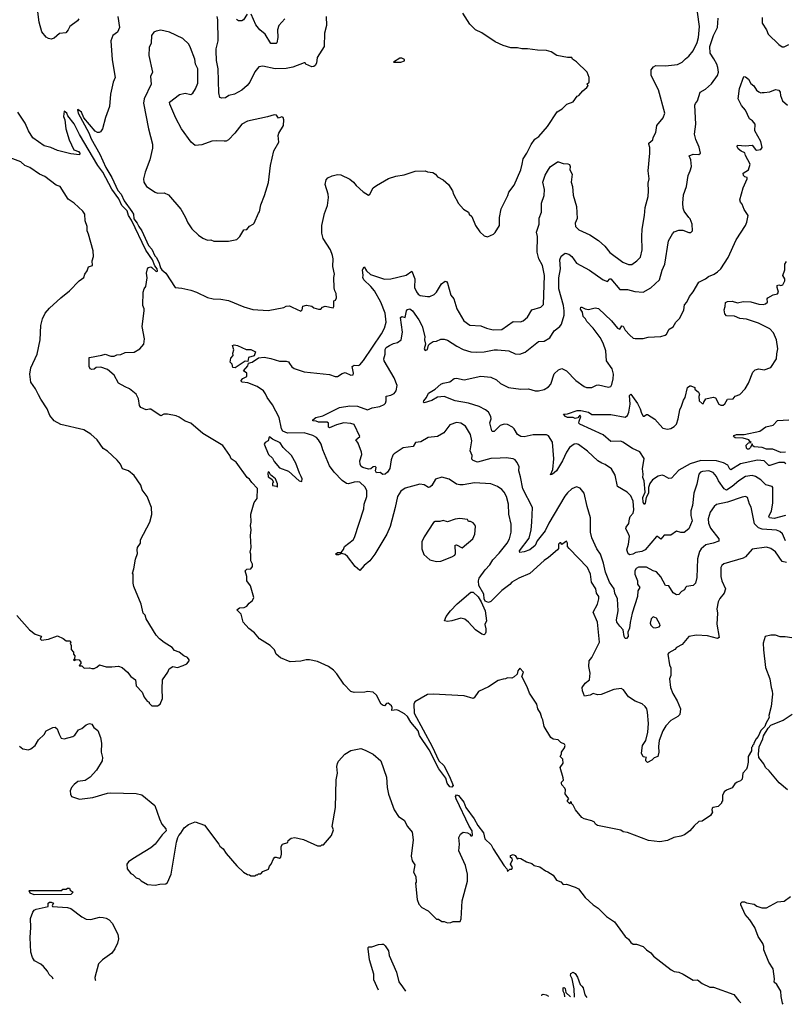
# Model space of a CAD drawing. Extents: x 1603745 to 1745082, y 385868 to 533966.
# Tile 277 of 646: x 1703496 to 1710384, y 386255 to 395116. Entities that reach past the tile are written whole.
import ezdxf

# ---------------------------------------------------------------- set-up
doc = ezdxf.new("R2010")
doc.units = 0

msp = doc.modelspace()

# ---------------------------------------------------------------- linework, layer by layer
at = {"layer": '0CON20XD'}
for points in [[(1704028.8, 395125), (1704016.7, 395105), (1703947.5, 395055), (1703933.3, 395025), (1703910.7, 394999.3), (1703855, 394993.3), (1703805, 394950), (1703778.8, 394941.2), (1703755, 394945.5), (1703735, 394957.8), (1703695, 395006.5), (1703670.8, 395095), (1703653.3, 395235)], [(1704380, 395145), (1704393.4, 395046.6), (1704375.4, 395004.6), (1704333.3, 394975), (1704317.3, 394925), (1704329.6, 394755), (1704354.2, 394595), (1704338, 394555), (1704312.9, 394445), (1704304.2, 394335.8), (1704268, 394235), (1704242, 394135), (1704222.3, 394107.7), (1704210, 394100), (1704195, 394100), (1704175, 394111.9), (1704073.1, 394233.1), (1704051.5, 394285), (1704020.5, 394309.5), (1704016.2, 394303.8), (1704023.3, 394275), (1704119.2, 394099.2), (1704138.3, 394045), (1704215.9, 393905), (1704271.3, 393785), (1704325.4, 393695), (1704380.4, 393580.4), (1704409.1, 393545), (1704437.5, 393487.5), (1704505, 393391.4), (1704518.8, 393365), (1704522.6, 393322.6), (1704553.2, 393285), (1704567.6, 393255), (1704594.1, 393215), (1704655.9, 393085), (1704685, 393051.1), (1704712.1, 392992.1), (1704726.7, 392975), (1704750.4, 392925), (1704761.7, 392881.7), (1704774.3, 392864.3), (1704812.5, 392835), (1704895, 392707.5), (1704955, 392701.2), (1705035, 392682.5), (1705086.7, 392665), (1705185, 392617.5), (1705236.1, 392603.9), (1705305, 392601.4), (1705375, 392590.6), (1705511.7, 392531.7), (1705595, 392509.2), (1705732.3, 392497.7), (1705873, 392527), (1705895, 392537.5), (1705925, 392540), (1705948, 392528), (1706025, 392492.5)], [(1706252.9, 395145), (1706256, 395065), (1706240, 394995), (1706234.1, 394875.9), (1706173.8, 394775), (1706166.4, 394726.4), (1706154, 394705), (1706142.5, 394695), (1706123.2, 394693.2), (1706070, 394715), (1706065, 394727.5), (1706055, 394727.5), (1705955, 394687.8), (1705895, 394678.2), (1705795, 394672.7), (1705685, 394698.8), (1705647, 394693), (1705611.7, 394648.3), (1705566.2, 394555), (1705543.8, 394525), (1705495, 394482), (1705427.5, 394445), (1705377.5, 394435), (1705347, 394413), (1705315, 394409.2), (1705296.7, 394415), (1705288.3, 394458.3), (1705282.5, 394675), (1705267.8, 394747.8), (1705262.9, 394835), (1705262.9, 394855), (1705282.5, 394925), (1705279.4, 395115), (1705272.5, 395145)], [(1705543.2, 395166.8), (1705510, 395115), (1705495, 395105.6), (1705465, 395106.9), (1705447.4, 395117.4)], [(1705881.2, 395125), (1705828.8, 395065), (1705815.7, 395025), (1705818.5, 394955), (1705810.7, 394909.3), (1705805, 394902.5), (1705755, 394901.2), (1705705, 394986), (1705656.2, 395026.2), (1705620.2, 395070.2), (1705580, 395165)], [(1706025, 392492.5), (1706037.5, 392505), (1706045, 392537.5), (1706076.4, 392546.4), (1706125, 392537.5), (1706143, 392523), (1706185, 392510), (1706205, 392510), (1706221.7, 392528.3), (1706245, 392537.5), (1706317, 392523), (1706322.5, 392535), (1706323, 392587), (1706336.4, 392593.6), (1706346.4, 392613.6), (1706343, 392653), (1706330, 392675), (1706324, 392704), (1706323.3, 392795), (1706328.8, 392825), (1706314.1, 392894.1), (1706316.2, 392965), (1706311.2, 392995), (1706293.8, 393045), (1706225.7, 393145.7), (1706214.4, 393195), (1706214.3, 393265), (1706237.8, 393372.2), (1706265.8, 393445), (1706274.1, 393515.9), (1706272.5, 393545), (1706244.1, 393634.1), (1706253.3, 393675), (1706268, 393692), (1706308.3, 393711.7), (1706355, 393723.3), (1706385, 393720), (1706465, 393681.2), (1706500, 393655), (1706523.3, 393625), (1706585, 393567.5), (1706635, 393537.5), (1706647.5, 393545), (1706677, 393603), (1706706.7, 393623.3), (1706815, 393686.2), (1706881.7, 393708.3), (1706955, 393720), (1707055, 393753.3), (1707145, 393756.7), (1707165, 393747.5), (1707211.7, 393741.7), (1707236.4, 393726.4), (1707255, 393702.5), (1707306.4, 393676.4), (1707353.9, 393633.9), (1707390, 393575), (1707400, 393545), (1707445, 393462.5), (1707490.5, 393410.5), (1707533, 393383), (1707540, 393365), (1707563.6, 393343.6), (1707597.5, 393265), (1707637, 393207), (1707675, 393172.5), (1707705, 393162.5), (1707760, 393185), (1707775, 393200), (1707812.5, 393265), (1707813.3, 393335), (1707826.7, 393415), (1707887.5, 393535), (1707896.4, 393563.6), (1707943.6, 393626.4), (1708003.8, 393765), (1708016.2, 393815), (1708027.3, 393862.7), (1708060, 393915), (1708096.8, 393993.2), (1708129.7, 394040.3), (1708168, 394065), (1708246.2, 394155), (1708332.3, 394287.7), (1708375.6, 394314.4), (1708417.5, 394355), (1708475, 394377.5), (1708510.7, 394429.3), (1708527.5, 394435), (1708563.6, 394476.4), (1708600, 394505), (1708610, 394525), (1708600, 394535), (1708620, 394555), (1708620, 394595), (1708602.5, 394645), (1708505, 394736.7), (1708470.7, 394760.7), (1708465, 394777.5), (1708425, 394776.2), (1708330, 394795), (1708277, 394827), (1708235, 394838.8), (1708155, 394840.8), (1708065, 394853.8), (1708015, 394853.3), (1707973.6, 394863.6), (1707915, 394864), (1707845, 394882.9), (1707775, 394915.7), (1707655, 394996.7), (1707597.5, 395025), (1707546.7, 395075), (1707483.9, 395173.9)], [(1707820.3, 391169.7), (1707735, 391166.5), (1707615, 391133.3), (1707575, 391148), (1707565, 391162.5), (1707565.6, 391195), (1707550, 391235), (1707564.5, 391325), (1707551.9, 391381.9), (1707508.3, 391458.3), (1707465, 391484.4), (1707425, 391491.9), (1707365, 391469.2), (1707311.2, 391398.8), (1707255.7, 391364.3), (1707170, 391355), (1707105, 391316.7), (1707058.3, 391311.7), (1707035, 391276.7), (1706945, 391262.9), (1706865, 391208.1), (1706854.2, 391195.8), (1706838.4, 391155), (1706825, 391077.1), (1706805, 391043.3), (1706785, 391027.1), (1706764.3, 391024.3), (1706740.7, 391040.7), (1706705, 391037.1), (1706697.5, 391055), (1706704, 391085), (1706695, 391096.2), (1706675, 391092), (1706655, 391073.3), (1706635, 391071.5), (1706582.9, 391085), (1706568.9, 391095), (1706558.9, 391115), (1706557.5, 391145), (1706573.9, 391203.9), (1706570.8, 391225), (1706540, 391305), (1706520, 391335), (1706557.5, 391365), (1706505, 391472.5), (1706475, 391483.3), (1706411.2, 391488.8), (1706345, 391470.8), (1706285, 391443.3), (1706275, 391450), (1706273.1, 391485), (1706263.8, 391495), (1706185, 391494.6), (1706165, 391503.3), (1706132.5, 391505), (1706132.5, 391515), (1706160, 391535), (1706225, 391552.5), (1706373.6, 391626.4), (1706465, 391640.8), (1706535, 391638.2), (1706625, 391606), (1706666.5, 391623.5), (1706735, 391634), (1706775, 391652.7), (1706787.1, 391665), (1706794.6, 391685), (1706791.9, 391728.1), (1706836.1, 391736.1), (1706865, 391752), (1706884, 391775), (1706891.4, 391825), (1706865, 391892), (1706774.3, 392045), (1706771.9, 392065), (1706783.4, 392106.6), (1706785, 392147.5), (1706793.1, 392165), (1706822, 392185), (1706857.9, 392202.1), (1706895, 392210.8), (1706927.1, 392235), (1706939.5, 392305), (1706922.4, 392437.6), (1706935, 392444.2), (1706965, 392436.2), (1706977.3, 392495), (1706985, 392507.5), (1707005, 392514.6), (1707029.5, 392495), (1707086.7, 392415), (1707117, 392357), (1707141.4, 392265), (1707138, 392235), (1707146.2, 392195), (1707136.2, 392155), (1707145, 392138.8), (1707165, 392148.8), (1707174, 392186), (1707188.1, 392201.9), (1707215, 392221.2), (1707245.7, 392224.3), (1707285, 392241.2), (1707315, 392241.2), (1707345, 392231.2), (1707427.8, 392177.8), (1707486.9, 392146.9), (1707555, 392126.7), (1707605, 392123.1), (1707675, 392127.8), (1707765, 392144.4), (1707794.4, 392144.4), (1707895.5, 392135.5), (1707955, 392110.6), (1707995, 392107.1), (1708045, 392124.3), (1708165, 392220), (1708215, 392222.5), (1708265, 392252.5), (1708305, 392316), (1708354.5, 392355.5), (1708370, 392375), (1708393.3, 392456.7), (1708395.8, 392495), (1708388.4, 392545), (1708347.4, 392695), (1708345.8, 392794.2), (1708362, 392875), (1708354.6, 392955.4), (1708367.5, 392987.5), (1708403.5, 393016.5), (1708437.2, 393007.2), (1708462.9, 392985), (1708505, 392923.8), (1708622.6, 392862.6), (1708745, 392774.4), (1708785, 392761.2), (1708805, 392784.2), (1708815, 392784.3), (1708895, 392687.5), (1708965, 392689.4), (1709029.2, 392669.2), (1709105.6, 392664.4), (1709175, 392704), (1709252.5, 392775), (1709277.6, 392862.4), (1709301.1, 392915), (1709334.3, 393125.7), (1709369.7, 393190.3), (1709385, 393206.2), (1709425, 393223.3), (1709461.7, 393221.7), (1709515, 393200), (1709535, 393200), (1709550, 393215), (1709547, 393277), (1709527.5, 393325), (1709517.5, 393335), (1709474.1, 393394.1), (1709465, 393420), (1709461.4, 393465), (1709469.1, 393540.9), (1709496.9, 393615), (1709509.4, 393715), (1709529.4, 393755), (1709540, 393795), (1709535.8, 393855), (1709518, 393892), (1709553.9, 393906.1), (1709606.2, 393903.8), (1709620, 393915), (1709608.8, 393968.8), (1709577.9, 394037.9), (1709568.1, 394085), (1709579.5, 394175), (1709571.7, 394348.3), (1709576.5, 394363.5), (1709595.5, 394385), (1709619.2, 394465), (1709665, 394492.5), (1709720.9, 394539.1), (1709775.6, 394614.4), (1709784, 394645), (1709778.6, 394685), (1709767.1, 394715), (1709742.3, 394765), (1709707.5, 394815), (1709705.8, 394874.2), (1709737.8, 394975), (1709774.6, 395045), (1709780.5, 395129.5)], [(1708246.3, 393753.7), (1708268.8, 393791.2), (1708335, 393835.7), (1708345, 393836.9), (1708385, 393820.6), (1708429.2, 393819.2), (1708442, 393812), (1708448.8, 393795), (1708446.7, 393765), (1708465.6, 393725.6), (1708459.2, 393655), (1708468.9, 393615), (1708475.7, 393535.7), (1708505.7, 393435), (1708513, 393327), (1708494.4, 393285.6), (1708498, 393255), (1708526.7, 393225), (1708625, 393179.4), (1708705, 393128), (1708759.5, 393079.5), (1708805, 393020), (1708923, 392933), (1708975, 392911.9), (1709005, 392914.3), (1709050, 392945), (1709080.5, 392979.5), (1709097.9, 393045), (1709092.2, 393165), (1709097.5, 393232.5), (1709118.9, 393355), (1709124.4, 393425), (1709149.4, 393525), (1709154.4, 393575), (1709150.5, 393645), (1709159.4, 393685), (1709151.9, 393755), (1709166.9, 393915), (1709164.2, 393965), (1709156, 393995), (1709158, 394005), (1709192, 394035), (1709194.2, 394055), (1709219.7, 394100.3), (1709228.8, 394165), (1709285.8, 394234.2), (1709300, 394275), (1709242.5, 394485), (1709176.4, 394613.6), (1709178, 394665), (1709197.3, 394692.7), (1709220, 394705), (1709305, 394700), (1709415.5, 394714.5), (1709455, 394734), (1709485, 394764), (1709515, 394787.5), (1709554.6, 394835.4), (1709590.2, 394909.8), (1709603.6, 394955), (1709612.9, 395055), (1709595.5, 395185)], [(1710177.3, 395137.3), (1710175.9, 395085.9), (1710214.3, 395024.3), (1710228.8, 394985), (1710325, 394892.9), (1710355, 394872.5), (1710375, 394871.9), (1710415, 394892.9)], [(1705375, 393123.3), (1705450.7, 393139.3), (1705476.7, 393165), (1705512.5, 393225), (1705540.7, 393229.3), (1705565, 393257.5), (1705597.5, 393275), (1705606.7, 393285), (1705643.9, 393376.1), (1705653.6, 393386.4), (1705665, 393450), (1705700, 393535), (1705735, 393650), (1705751.2, 393805), (1705781.2, 393935), (1705826.7, 394015), (1705822.5, 394075), (1705827.5, 394095), (1705870, 394165), (1705872.5, 394215), (1705866.7, 394235), (1705855, 394242.5), (1705825, 394230), (1705806.1, 394256.1), (1705785, 394261.2), (1705725, 394241.2), (1705545, 394204.2), (1705494.5, 394175.5), (1705432, 394095), (1705375, 394035.8), (1705355, 394022.5), (1705335, 394022.9), (1705265, 394027.1), (1705225, 394022.9), (1705135, 393991.4), (1705075, 393983.5), (1705040.4, 394015), (1704952.6, 394132.6), (1704899.7, 394229.7), (1704846.2, 394355), (1704843.6, 394375), (1704935, 394442.2), (1704985, 394455.8), (1705035, 394443.1), (1705054.2, 394455), (1705077.4, 394492.6), (1705098.8, 394545), (1705100, 394675), (1705079.2, 394715), (1705070.7, 394760.7), (1705034.2, 394864.2), (1705016.7, 394895), (1704965, 394947.5), (1704845, 395003.3), (1704765, 395023.3), (1704725, 395013.3), (1704702.5, 395005), (1704681.2, 394975), (1704680, 394905), (1704660.8, 394865), (1704657.5, 394795), (1704690, 394645), (1704674.2, 394605), (1704679.2, 394535), (1704616.1, 394403.9), (1704608.8, 394365), (1704653.8, 394135), (1704691.2, 393995), (1704690.7, 393959.3), (1704668, 393855), (1704624, 393745), (1704611.2, 393685), (1704613.8, 393655), (1704636.1, 393616.1), (1704713.9, 393563.9), (1704735, 393556.2), (1704795, 393559.2), (1704835, 393538.8), (1704945, 393412), (1704985, 393343.3), (1705008.7, 393288.7), (1705045, 393233.8), (1705105.7, 393175.7), (1705145, 393150), (1705185, 393133.3), (1705215, 393133.8), (1705244.1, 393124.1), (1705375, 393123.3)], [(1706925, 394734.2), (1706957.5, 394745), (1706958.3, 394758.3), (1706935, 394770), (1706915, 394770), (1706860, 394735), (1706925, 394734.2)], [(1707405, 391888.1), (1707425, 391890), (1707495, 391875.7), (1707645, 391907.5), (1707735, 391898.6), (1707785, 391875.8), (1707823, 391843), (1707892.5, 391805), (1708005, 391790.5), (1708075, 391794.4), (1708135, 391777.5), (1708165, 391776.7), (1708215, 391789.4), (1708255, 391812.5), (1708273.6, 391836.4), (1708305, 391928.8), (1708345, 391966.2), (1708375, 391976), (1708415, 391956.7), (1708498.3, 391868.3), (1708574.3, 391814.3), (1708595, 391806), (1708645, 391807.5), (1708685, 391827.5), (1708705, 391830), (1708795, 391810), (1708813.6, 391816.4), (1708825, 391832.5), (1708837.1, 391885), (1708839.3, 391925), (1708825.6, 391975.6), (1708775.3, 392045), (1708768.8, 392135), (1708745.9, 392205), (1708717.8, 392255), (1708655, 392341.4), (1708599.7, 392399.7), (1708586.2, 392425), (1708566.2, 392445), (1708558.8, 392485), (1708542.5, 392512.5), (1708545, 392528.8), (1708555, 392530), (1708583.2, 392513.2), (1708615, 392506.9), (1708675, 392524), (1708705, 392518), (1708822, 392405), (1708875, 392340), (1708895, 392331.2), (1708915, 392361.2), (1708925, 392358), (1708942.2, 392322.2), (1708985, 392275.8), (1709015, 392250), (1709035, 392245.8), (1709105, 392248.6), (1709149.5, 392260.5), (1709265.8, 392264.2), (1709302.7, 392277.3), (1709315, 392286.7), (1709340.3, 392329.7), (1709375, 392353.3), (1709398.8, 392395), (1709431.7, 392428.3), (1709460.7, 392479.3), (1709472.5, 392505), (1709478.8, 392551.2), (1709498.8, 392575), (1709523.4, 392626.6), (1709554.1, 392665.9), (1709605, 392753.3), (1709667.5, 392785), (1709693.9, 392806.1), (1709744.1, 392825.9), (1709775, 392846.2), (1709803.3, 392875), (1709868.8, 392975), (1709943.6, 393136.4), (1710025, 393263.3), (1710038, 393295), (1710048.8, 393355), (1710015, 393407.5), (1709995, 393457.5), (1709980, 393475), (1709976.2, 393495), (1710006.2, 393603.8), (1710040, 393685), (1710040, 393695), (1710021.7, 393701.7), (1710008, 393715), (1710005.8, 393734.2), (1710053.8, 393765), (1710068.1, 393815), (1710025.6, 393895), (1710019.3, 393919.3), (1709987, 393933), (1709960, 393955), (1709950, 393975), (1709955, 393986.2), (1710025, 393980), (1710085, 393986.2), (1710115, 393946.7), (1710125, 393942), (1710165, 393948), (1710175.4, 393965), (1710165, 394019.4), (1710110.5, 394115), (1710112.9, 394175), (1710088.8, 394205), (1710062.5, 394225), (1710025, 394302.9), (1709988.8, 394345), (1709959.1, 394405), (1709971.7, 394498.3), (1710010, 394605), (1710025, 394603.3), (1710052.1, 394582.1), (1710075, 394541.2), (1710101.2, 394521.2), (1710125, 394483.3), (1710145, 394466.7), (1710165, 394457.5), (1710175, 394462.5), (1710195, 394460), (1710245, 394467.5), (1710295, 394487.5), (1710325, 394482.5), (1710338.8, 394465), (1710341.2, 394435), (1710360, 394385), (1710405, 394346.7)], [(1707206.1, 388576.1), (1707267.4, 388447.4), (1707311.4, 388405), (1707362.8, 388305), (1707395.2, 388225), (1707385, 388209.6), (1707365, 388213.6), (1707343.4, 388245), (1707330.3, 388290.3), (1707266.7, 388375), (1707181.2, 388545), (1707094.2, 388674.2), (1707082.5, 388715), (1707014, 388794), (1706985, 388846), (1706958.8, 388868.8), (1706905, 388900), (1706885, 388904), (1706845, 388900), (1706847.5, 388925), (1706840.7, 388940.7), (1706810, 388965), (1706795, 388962.5), (1706777.5, 388942.5), (1706765, 388943.3), (1706747.5, 388955), (1706706.1, 389036.1), (1706675, 389063.3), (1706625, 389071.2), (1706600, 389065), (1706505, 389061.2), (1706475, 389071.2), (1706412, 389135), (1706350.6, 389230.6), (1706320.9, 389260.9), (1706273.3, 389295), (1706175, 389339.2), (1706105, 389354), (1706075, 389354), (1706025, 389343.8), (1705928.3, 389338.3), (1705842.6, 389372.6), (1705803.3, 389405), (1705790, 389445), (1705750, 389485), (1705653.2, 389543.2), (1705609.7, 389599.7), (1705557.3, 389637.3), (1705506.2, 389695), (1705487.5, 389765), (1705450, 389805), (1705475, 389823.3), (1705515, 389826.2), (1705540.5, 389839.5), (1705560, 389865), (1705591.2, 389888.8), (1705603.3, 389915), (1705571.7, 390021.7), (1705541.2, 390065), (1705538.8, 390105), (1705523.3, 390155), (1705538.3, 390171.7), (1705575, 390173.3), (1705590, 390195), (1705590, 390215), (1705576.4, 390246.4), (1705576.7, 390305), (1705570, 390325), (1705578.8, 390365), (1705573.3, 390475), (1705580, 390525), (1705572, 390565), (1705578, 390595), (1705576.2, 390665), (1705605, 390770), (1705632.5, 390807.5), (1705637, 390897), (1705585, 390952.5), (1705565, 390982.5), (1705543.3, 390995), (1705443.3, 391135), (1705398.8, 391165), (1705387.5, 391195), (1705322.5, 391285), (1705145, 391393.3), (1705035.8, 391485.8), (1704985, 391503.3), (1704929.5, 391539.5), (1704905, 391551.2), (1704825, 391566.2), (1704793.6, 391566.4), (1704765, 391552.5), (1704713.9, 391583.9), (1704675, 391610), (1704665, 391612.5), (1704635, 391603.8), (1704585, 391626.2), (1704574.2, 391645), (1704565.8, 391705), (1704545.6, 391745.6), (1704485.5, 391795.5), (1704445, 391811.4), (1704386.1, 391846.1), (1704347.3, 391917.3), (1704285, 391968), (1704225, 391990), (1704184.3, 391985.7), (1704165, 391972), (1704145, 391968), (1704130, 391975), (1704120, 391995), (1704120, 392075), (1704125, 392077.5), (1704235, 392096), (1704265, 392106.9), (1704315, 392089.2), (1704345, 392088.8), (1704370.7, 392099.3), (1704406.4, 392103.6), (1704445, 392120), (1704525, 392123.3), (1704576.4, 392153.6), (1704612.5, 392195), (1704620, 392245), (1704598.8, 392355), (1704616.4, 392496.4), (1704616.7, 392515), (1704603.3, 392545), (1704608, 392665), (1704616.4, 392693.6), (1704631.2, 392715), (1704642.1, 392792.1), (1704636.9, 392835), (1704646.2, 392875), (1704655, 392886.7), (1704675, 392891.2), (1704685.8, 392885.8), (1704725, 392848.8), (1704736.4, 392853.6), (1704732, 392875), (1704710.7, 392900.7), (1704691.9, 392955), (1704631.7, 393041.7), (1704502.2, 393312.2), (1704476, 393355), (1704462.9, 393395), (1704415, 393444.7), (1704387.3, 393505), (1704325, 393590.3), (1704243.8, 393743.8), (1704199.5, 393805), (1704035.6, 394084.4), (1703985, 394178.5), (1703930.6, 394250.6), (1703920, 394275), (1703895, 394292.5), (1703891.2, 394245), (1703903.8, 394215), (1703910, 394135), (1703940, 394035), (1703983.3, 393945), (1704025, 393930), (1704036, 393915), (1704035, 393900), (1703955, 393910), (1703835, 393939.1), (1703775, 393966.4), (1703715, 393980.8), (1703613.7, 394053.7), (1703574.4, 394115), (1703544.4, 394185), (1703480.9, 394285)], [(1703471.2, 389755), (1703585.8, 389625.8), (1703635, 389586.7), (1703689.3, 389569.3), (1703692.5, 389565), (1703680, 389545), (1703692, 389532), (1703755, 389542.5), (1703835, 389570), (1703888.6, 389548.6), (1703915, 389526.7), (1703950, 389525), (1703957.5, 389515), (1703950, 389505), (1703960, 389485), (1703958.3, 389448.3), (1703980, 389425), (1703980, 389405), (1703991.7, 389391.7), (1703990, 389365), (1703980, 389355), (1703985, 389350), (1704002.5, 389357.5), (1704030, 389355), (1704047.5, 389335), (1704047.5, 389322.5), (1704030, 389305), (1704035, 389300), (1704055, 389300), (1704075, 389280), (1704125, 389282.5), (1704145, 389276.7), (1704165, 389277.5), (1704191.7, 389288.3), (1704215, 389310), (1704275, 389293.3), (1704325, 389293.8), (1704385, 389298), (1704417.7, 389287.7), (1704466, 389245), (1704495, 389204.2), (1704536.8, 389176.8), (1704545, 389122.5), (1704596.7, 389065), (1704615, 389020), (1704643.6, 388983.6), (1704660, 388975), (1704660, 388965), (1704685, 388940), (1704735, 388940), (1704760, 388955), (1704781.7, 389008.3), (1704777.5, 389095), (1704782.5, 389175), (1704830, 389245), (1704842.5, 389275), (1704873.6, 389296.4), (1704915, 389287.5), (1704966.4, 389303.6), (1704999.3, 389320.7), (1705020, 389345), (1705020, 389355), (1705005, 389377.5), (1704971.7, 389391.7), (1704930, 389425), (1704890, 389440), (1704867.5, 389465), (1704795, 389510), (1704755, 389543.3), (1704725, 389576.7), (1704633.3, 389725), (1704626.2, 389756.2), (1704606.7, 389775), (1704590, 389855), (1704523.3, 390015), (1704517.5, 390045), (1704517.5, 390125), (1704512.5, 390135), (1704522.5, 390175), (1704538.3, 390261.7), (1704556.4, 390313.6), (1704552.5, 390345), (1704557.5, 390365), (1704582.5, 390405), (1704582.5, 390435), (1704667.5, 390595), (1704686.4, 390663.6), (1704682.5, 390725), (1704643.3, 390825), (1704596.7, 390885), (1704585.9, 390925.9), (1704525, 391013.3), (1704475.7, 391055.7), (1704422.5, 391075), (1704404, 391115), (1704372.7, 391152.7), (1704285, 391233.3), (1704248.3, 391258.3), (1704194.2, 391334.2), (1704135, 391386.2), (1704073.9, 391423.9), (1703865, 391473.8), (1703807.5, 391505), (1703766.7, 391555), (1703743.3, 391615), (1703685, 391700), (1703665, 391740), (1703637.1, 391795), (1703595.8, 391855), (1703586.5, 391925), (1703597.8, 391982.2), (1703652.5, 392105), (1703680, 392235), (1703686.2, 392365), (1703701.2, 392425), (1703726, 392474), (1703765, 392520), (1703865, 392613.3), (1703945, 392676.7), (1704032.5, 392765), (1704072.5, 392795), (1704083.3, 392825), (1704104.3, 392855.7), (1704116.7, 392893.3), (1704152.5, 392905), (1704148.8, 392945), (1704161.2, 392985), (1704156.2, 393035), (1704116.2, 393185), (1704102, 393215), (1704103.3, 393255), (1704083.8, 393305), (1704081.2, 393365), (1704065, 393392.5), (1703985, 393465.7), (1703932.1, 393502.1), (1703861.2, 393615), (1703825, 393626), (1703723.3, 393705), (1703675.8, 393725.8), (1703588.8, 393785), (1703543.8, 393805), (1703505, 393835.8), (1703411.7, 393871.7)], [(1710395, 390232.2), (1710355, 390239.2), (1710295, 390326.9), (1710255, 390356.7), (1710215, 390369.1), (1710087.4, 390352.6), (1710027.4, 390282.6), (1710005, 390270.8), (1709831.4, 390218.6), (1709814.4, 390205.6), (1709803.6, 390186.4), (1709803.1, 390105), (1709814.3, 390065), (1709846.9, 389995), (1709835.7, 389955), (1709795, 389906), (1709781.4, 389878.6), (1709767.1, 389815), (1709775.6, 389775), (1709768.5, 389675), (1709790, 389555), (1709775, 389548.8), (1709685, 389571.2), (1709585, 389577.5), (1709515, 389566.7), (1709455, 389492.5), (1709405, 389466.7), (1709390.7, 389449.3), (1709335, 389417.5), (1709327.5, 389405), (1709341.7, 389311.7), (1709353, 389283), (1709353.8, 389215), (1709343.3, 389185), (1709351.4, 389105), (1709371.1, 389051.1), (1709410, 388985), (1709440, 388915), (1709435, 388863.3), (1709418.8, 388845), (1709355, 388808.9), (1709308.3, 388761.7), (1709283.7, 388716.3), (1709250.3, 388629.7), (1709242, 388575), (1709245.8, 388524.2), (1709236.7, 388485), (1709205, 388472.5), (1709185, 388452.5), (1709145, 388430), (1709130, 388445), (1709130, 388465), (1709137, 388477), (1709105, 388482.5), (1709090, 388515), (1709100.6, 388585), (1709130.8, 388629.2), (1709147.8, 388705), (1709153, 388783), (1709144.2, 388885), (1709137.5, 388915), (1709124, 388935), (1709097.9, 388957.9), (1709033.6, 388983.6), (1708975, 389022.9), (1708930, 389085), (1708908.3, 389098.3), (1708841.2, 389088.8), (1708727.6, 389042.4), (1708695, 389039.4), (1708655, 389051.4), (1708628, 389038), (1708578.8, 389028.8), (1708560.4, 389075), (1708558.2, 389105), (1708583.3, 389146.7), (1708623.3, 389175), (1708627.5, 389235), (1708616.2, 389295), (1708618.8, 389345), (1708644.5, 389375.5), (1708713.1, 389515), (1708695.9, 389694.1), (1708655.8, 389785), (1708694.4, 389855.6), (1708706.7, 389905), (1708705.5, 389925), (1708686.7, 389955), (1708679.6, 389995), (1708640.8, 390055), (1708630.4, 390125), (1708606.2, 390185), (1708438.3, 390358.3), (1708426.2, 390375), (1708423.3, 390405), (1708415, 390422.5), (1708375, 390393.3), (1708365, 390407.5), (1708355, 390408), (1708344.5, 390395), (1708343, 390357), (1708336.2, 390345), (1708252.5, 390275), (1708215, 390248.6), (1708085, 390132), (1707988.3, 390091.7), (1707925, 390054), (1707905, 390032), (1707835, 389980), (1707735, 389878.8), (1707715, 389872), (1707684.5, 389884.5), (1707674.3, 389905), (1707671.9, 389945), (1707628.5, 390025), (1707623.8, 390065), (1707628.9, 390091.1), (1707683.5, 390165), (1707725, 390209.2), (1707752.2, 390255), (1707810.6, 390315), (1707881.4, 390405), (1707904.4, 390445), (1707917.3, 390505), (1707918.2, 390575), (1707896.2, 390665), (1707893.8, 390755), (1707876.5, 390826.5), (1707855.6, 390865), (1707835, 390888.6), (1707793.8, 390915), (1707735, 390938.5), (1707589.4, 390949.4), (1707485, 390929.2), (1707455, 390928.8), (1707427.4, 390937.4), (1707360.7, 390980.7), (1707295, 390998.8), (1707237.6, 390982.4), (1707204, 390925), (1707185, 390908), (1707175, 390906.2), (1707135, 390930.6), (1707095, 390937.1), (1706965, 390901.4), (1706925, 390874.2), (1706894.6, 390825.4), (1706875.5, 390725), (1706830.6, 390555), (1706798.1, 390485), (1706692.5, 390305), (1706646, 390245), (1706596.1, 390203.9), (1706555, 390160), (1706513.8, 390195), (1706445, 390286.7), (1706425, 390303.3), (1706395, 390312.5), (1706365, 390300), (1706345, 390298.8), (1706336.7, 390305), (1706355, 390322), (1706388.3, 390321.7), (1706410.7, 390349.3), (1706418, 390375), (1706495, 390433.8), (1706508.8, 390455), (1706593.6, 390715), (1706596.5, 390755), (1706619.2, 390825), (1706620.8, 390875), (1706605, 390910), (1706555, 390954.2), (1706535, 390958.6), (1706505.7, 390954.3), (1706455, 390937.8), (1706435, 390941.9), (1706397.9, 390967.9), (1706325.8, 391045), (1706285, 391102), (1706225, 391243.8), (1706207.5, 391295), (1706183.5, 391335), (1706165.6, 391355), (1706135, 391374.5), (1706055, 391399.2), (1705905, 391394.5), (1705865, 391413.5), (1705853, 391435), (1705830.3, 391535), (1705771.2, 391651.2), (1705723.3, 391715), (1705708.8, 391748.8), (1705689.2, 391775), (1705633.3, 391815), (1705547.8, 391847.8), (1705497.5, 391855), (1705486.7, 391865), (1705505, 391887.5), (1705540, 391905), (1705540, 391935), (1705510, 391955), (1705548.7, 392001.3), (1705555.8, 392024.2), (1705586.5, 392033.5), (1705645, 392072.9), (1705695, 392078.5), (1705755, 392067.8), (1705835, 392043.3), (1705895, 392044.2), (1705915, 392036.2), (1705925, 392022.5), (1705943.2, 391993.2), (1705965, 391976), (1706055, 391948), (1706285, 391924), (1706335.9, 391904.1), (1706355, 391906.2), (1706397.3, 391932.7), (1706425, 391940), (1706475, 391916), (1706495, 391920), (1706499.2, 391935), (1706488.6, 391995), (1706505, 392007.5), (1706545, 392004.4), (1706555, 392009.2), (1706589.8, 392050.2), (1706751.2, 392288.8), (1706778.9, 392341.1), (1706792.7, 392395), (1706785.4, 392475), (1706746.2, 392575), (1706687.1, 392675), (1706654.5, 392715), (1706591.5, 392775), (1706584.5, 392795), (1706587.1, 392815), (1706580, 392865), (1706595, 392892.5), (1706617.5, 392855), (1706653.4, 392823.4), (1706777.8, 392782.2), (1706835, 392784.3), (1706974.2, 392815.8), (1707025, 392852.5), (1707052.5, 392785), (1707048.8, 392705), (1707065, 392666), (1707082.5, 392645), (1707100, 392635), (1707165, 392624.3), (1707185, 392626), (1707225, 392643.8), (1707245, 392663.8), (1707291.7, 392738.3), (1707325, 392763.3), (1707335, 392760), (1707345.5, 392745.5), (1707376.3, 392636.3), (1707401.9, 392605), (1707427.7, 392515), (1707491.4, 392405), (1707545, 392368.1), (1707645, 392361.1), (1707695, 392341.1), (1707756.6, 392326.6), (1707835, 392326.9), (1707935, 392400.6), (1708001.7, 392398.3), (1708025, 392405.7), (1708065, 392440), (1708105, 392504.2), (1708185, 392528), (1708208.3, 392551.7), (1708216.5, 392815), (1708199.4, 392905), (1708167.5, 392965), (1708150.5, 393025), (1708153.6, 393165), (1708145.5, 393205), (1708169.1, 393275), (1708170.9, 393329.1), (1708192.1, 393385), (1708191.1, 393465), (1708215.3, 393535), (1708217.7, 393587.7), (1708203.8, 393655), (1708223.8, 393716.2), (1708246.3, 393753.7)], [(1710309.5, 392109.5), (1710318.6, 392155), (1710304.2, 392235), (1710279.3, 392299.3), (1710245, 392334.2), (1710142, 392385), (1710035, 392421.2), (1709975, 392427.7), (1709927.2, 392447.2), (1709855, 392450), (1709840.5, 392470.5), (1709833.3, 392505), (1709844, 392535), (1709847.5, 392572.5), (1709865, 392580), (1709905, 392583.8), (1709955, 392569.5), (1710005, 392578.7), (1710075, 392578.6), (1710145, 392557.5), (1710185.6, 392554.4), (1710205, 392560), (1710223.3, 392575), (1710220, 392605), (1710225.9, 392614.1), (1710275, 392640), (1710315, 392648.8), (1710323.8, 392665), (1710310, 392705), (1710312.5, 392725), (1710325, 392728.8), (1710345, 392723.3), (1710360.7, 392729.3), (1710380, 392765), (1710378.8, 392785), (1710362.5, 392815), (1710380, 392865), (1710378.8, 392915), (1710395, 392940)], [(1705435, 391984.5), (1705412.5, 391985), (1705407.5, 392015), (1705390, 392035), (1705395, 392070), (1705417.5, 392095), (1705412.5, 392115), (1705422.5, 392145), (1705410, 392185), (1705425, 392190), (1705455.6, 392185.6), (1705535, 392147.5), (1705575, 392147.5), (1705616.5, 392126.5), (1705605, 392091.1), (1705553.3, 392076.7), (1705550, 392040), (1705525, 392042.5), (1705435, 391984.5)], [(1710390.1, 391120.1), (1710375, 391130), (1710325, 391131.5), (1710245, 391103.1), (1710235, 391105.5), (1710194, 391145), (1710135, 391152.7), (1709981, 391119), (1709895, 391065.7), (1709885, 391072), (1709868.4, 391108.4), (1709827.8, 391127.8), (1709765, 391146), (1709625, 391150), (1709529.5, 391120.5), (1709426.8, 391063.2), (1709361.2, 390988.8), (1709335, 390987.5), (1709295, 391011.9), (1709276.3, 391016.3), (1709240.9, 391009.1), (1709190, 390975), (1709165, 390942), (1709154.3, 390905.7), (1709155, 390856.7), (1709133.9, 390816.1), (1709125, 390766.2), (1709115, 390752.5), (1709106.2, 390775), (1709103.8, 390815), (1709122.2, 390865), (1709115.3, 390965), (1709103.8, 390995), (1709106, 391025), (1709099.1, 391075), (1709115, 391166), (1709075, 391226.2), (1709008.1, 391258.1), (1708922.5, 391315), (1708905, 391321.8), (1708815, 391318.9), (1708745, 391379.4), (1708536.4, 391476.4), (1708527.5, 391485), (1708528.3, 391501.7), (1708546.2, 391545), (1708535, 391558), (1708518.3, 391531.7), (1708495, 391526.9), (1708475, 391536.5), (1708425.3, 391535.3), (1708405.7, 391545), (1708387.5, 391565), (1708425, 391568.8), (1708511.2, 391598.8), (1708545, 391600.4), (1708615, 391584.2), (1708645, 391564.4), (1708815, 391562.9), (1708945, 391539.1), (1708965, 391553.1), (1708976.2, 391583.8), (1708987.3, 391655), (1708982.9, 391735), (1708994, 391746), (1709055, 391661.2), (1709078.6, 391615), (1709089.4, 391575), (1709105, 391548.8), (1709115, 391548), (1709135, 391564), (1709145, 391564), (1709210.8, 391520.8), (1709281.7, 391441.7), (1709325, 391432), (1709353.9, 391436.1), (1709385, 391454), (1709404, 391475), (1709420.8, 391525), (1709434.4, 391605.6), (1709451.7, 391638.3), (1709468.3, 391691.7), (1709484.1, 391715.9), (1709505, 391806.7), (1709525, 391820), (1709535, 391820), (1709570, 391805), (1709571.7, 391791.7), (1709602.5, 391765), (1709612.5, 391745), (1709606.7, 391725), (1709610, 391685), (1709635, 391662.5), (1709648.3, 391661.7), (1709650, 391675), (1709670, 391705), (1709735, 391720), (1709755, 391712.5), (1709785, 391656.2), (1709805, 391646), (1709825, 391648), (1709841.4, 391658.6), (1709865, 391700), (1709915, 391703.8), (1709932.7, 391727.3), (1709975, 391743.8), (1710023.8, 391795), (1710053.8, 391845), (1710093.3, 391945), (1710112.5, 391965), (1710145, 391973.3), (1710195, 391966), (1710255, 391986.7), (1710305.5, 392064.5), (1710309.5, 392109.5)], [(1710385, 390654.5), (1710285, 390626.6), (1710242.4, 390632.4), (1710235.6, 390645), (1710260.4, 390695), (1710272.7, 390765), (1710271.4, 390905), (1710265, 390915.8), (1710210.6, 390930.6), (1710165, 390975.5), (1710114.7, 391004.7), (1710085, 391014.6), (1710025, 391005.4), (1709965, 390967.5), (1709905, 390915.9), (1709855, 390883.4), (1709835, 390892.9), (1709784.8, 390964.8), (1709765.2, 391005.2), (1709735, 391042.7), (1709697.1, 391057.1), (1709638.3, 391051.7), (1709621.9, 391045), (1709605, 391027.5), (1709589.5, 390935), (1709562.7, 390855), (1709550.6, 390745), (1709534, 390695), (1709534.3, 390655), (1709547.5, 390605), (1709517.5, 390535), (1709475, 390502), (1709445, 390501.2), (1709405, 390512.5), (1709355, 390475.8), (1709295, 390478), (1709265, 390440), (1709235, 390466.7), (1709225, 390464.2), (1709122.9, 390345), (1709095, 390331.5), (1709038.2, 390321.8), (1709012.5, 390305), (1708985, 390299.5), (1708970.7, 390310.7), (1708957.7, 390345), (1708974.7, 390395.3), (1708982, 390465), (1708975, 390490), (1708950, 390535), (1708951.7, 390548.3), (1708977.3, 390582.7), (1708983.1, 390625), (1708989.2, 390645), (1709015, 390676), (1709021.8, 390705), (1709014.6, 390784.6), (1708995, 390830), (1708961.2, 390865), (1708875.9, 390915.9), (1708855, 391017.5), (1708819.2, 391075), (1708765, 391114), (1708733.3, 391125), (1708697.6, 391147.6), (1708605, 391234.2), (1708525, 391292.5), (1708505, 391298.1), (1708485, 391295.7), (1708442.5, 391265), (1708414.6, 391225.4), (1708379.2, 391145), (1708325.2, 391054.8), (1708290, 391025), (1708270.5, 391020.5), (1708292.6, 391067.4), (1708301.8, 391165), (1708290, 391315), (1708255, 391372), (1708235, 391380.8), (1708209.1, 391380.9), (1708115, 391378.8), (1708035, 391362.7), (1708005, 391364.5), (1707975, 391382.9), (1707944.6, 391434.6), (1707929.3, 391449.3), (1707885, 391472.5), (1707855, 391477.3), (1707817.5, 391465), (1707765, 391411.2), (1707750, 391410), (1707743.8, 391415), (1707727.2, 391487.2), (1707736.7, 391525), (1707735.3, 391545.3), (1707712.8, 391582.8), (1707688, 391605), (1707630, 391635), (1707535, 391665.5), (1707415, 391686.4), (1707315.4, 391725.4), (1707255, 391719.4), (1707205, 391687.8), (1707135, 391667.5), (1707130, 391675), (1707133.3, 391685), (1707156.2, 391715), (1707175, 391756.2), (1707235, 391790), (1707284.5, 391835.5), (1707305, 391845.5), (1707365, 391857.7), (1707405, 391888.1)], [(1710386.7, 391225), (1710345, 391222), (1710272.1, 391252.1), (1710215, 391252.2), (1710175, 391265.8), (1710103.3, 391273.3), (1710091.7, 391281.7), (1710085, 391300), (1710070, 391265), (1710055, 391251.2), (1710045, 391250), (1710035, 391260), (1710031.7, 391288.3), (1710053, 391307), (1710077.5, 391312.5), (1710065, 391320), (1710056.7, 391335), (1710005, 391350.4), (1709932.7, 391352.7), (1709917.8, 391365), (1709923.3, 391375), (1709945, 391382.1), (1710015, 391384.1), (1710155, 391413.8), (1710208.3, 391451.7), (1710275, 391466.2), (1710315, 391510), (1710415, 391514.3)], [(1706035, 390960), (1706037, 390983), (1706030, 391005), (1706012.5, 391035), (1705980, 391125), (1705942.5, 391195), (1705865.8, 391265.8), (1705838.3, 391308.3), (1705770.8, 391340.8), (1705745, 391362.5), (1705740, 391360), (1705732.5, 391325), (1705705, 391310), (1705694.3, 391295), (1705734.1, 391204.1), (1705769.3, 391169.3), (1705785, 391139.2), (1705835, 391083.3), (1705913.6, 391053.6), (1706010, 390965), (1706035, 390960)], [(1710386.8, 390426.8), (1710358.6, 390488.6), (1710335, 390511.3), (1710305, 390522.2), (1710175, 390531.6), (1710142.1, 390542.1), (1710108.4, 390578.4), (1710078.5, 390728.5), (1710061.8, 390755), (1710045.6, 390815), (1710025, 390825.6), (1709995, 390820.4), (1709865, 390774.1), (1709765.3, 390754.7), (1709744.1, 390735.9), (1709709.3, 390685), (1709690, 390625), (1709692.4, 390585), (1709711.4, 390541.4), (1709787.8, 390445), (1709785.6, 390424.4), (1709735, 390405.4), (1709668.3, 390391.7), (1709625.9, 390354.1), (1709611.2, 390328.8), (1709594.6, 390265), (1709588.6, 390095), (1709575.6, 390044.4), (1709555.6, 390024.4), (1709496.2, 390013.8), (1709485, 390006.7), (1709476.7, 389985), (1709449.5, 389970.5), (1709425, 389942.5), (1709405, 389940.8), (1709375, 389958.6), (1709335, 390020), (1709305, 390024.4), (1709265, 390102.9), (1709226.2, 390146.2), (1709195, 390155.7), (1709135, 390187.8), (1709065, 390189.6), (1709041.5, 390178.5), (1709029.3, 390155), (1709031.5, 390125), (1709053.3, 390065), (1709055.6, 390035), (1709076.9, 390005), (1709058.9, 389975), (1709054.5, 389924.5), (1709005.6, 389775.6), (1708988.1, 389691.9), (1708981.1, 389638.9), (1708967.1, 389605), (1708972, 389565), (1708955, 389546.2), (1708945, 389548.8), (1708936, 389565), (1708925.8, 389625.8), (1708895, 389657.1), (1708869.2, 389695), (1708866.1, 389715), (1708880.9, 389795), (1708873.8, 389905), (1708851.8, 389955), (1708843.2, 389995), (1708803.8, 390053.8), (1708765.3, 390145.3), (1708748.9, 390225), (1708722.5, 390305), (1708688.6, 390355), (1708643.7, 390453.7), (1708633.1, 390505), (1708632.4, 390632.4), (1708601.4, 390735), (1708575.6, 390855), (1708539.3, 390899.3), (1708505, 390912), (1708465, 390893.8), (1708425, 390858.8), (1708401.7, 390828.3), (1708256.4, 390585), (1708225, 390515.7), (1708151.9, 390425), (1708134.6, 390385), (1708085, 390346), (1708035, 390326.4), (1707995, 390320), (1707994.4, 390335), (1708079.1, 390450.9), (1708096.9, 390525), (1708105.3, 390595), (1708108.5, 390725), (1708023.7, 390893.7), (1708003, 391003), (1707985.8, 391055), (1707990, 391095), (1707968.8, 391135), (1707954.2, 391154.2), (1707935.6, 391165.6), (1707872.3, 391172.3), (1707820.3, 391169.7)], [(1705815, 390910), (1705815, 390940), (1705797.1, 390985), (1705751.7, 391021.7), (1705745, 391037.5), (1705733, 391047), (1705727.5, 391035), (1705733, 391003), (1705765, 390980), (1705780, 390955), (1705770, 390945), (1705770, 390925), (1705807.5, 390917.5), (1705815, 390910)], [(1707245, 390240), (1707285, 390243.8), (1707385, 390280.8), (1707411.5, 390298.5), (1707417, 390313), (1707415, 390387.5), (1707425, 390391.2), (1707475.8, 390364.2), (1707573.3, 390445), (1707590, 390485), (1707596, 390555), (1707590.7, 390570.7), (1707575, 390587.5), (1707551.7, 390601.7), (1707535, 390600), (1707525, 390617.5), (1707455, 390626.2), (1707415, 390622), (1707345, 390596.2), (1707305, 390610), (1707275, 390600), (1707235, 390601.2), (1707218.3, 390591.7), (1707136.4, 390463.6), (1707114.1, 390415.9), (1707114.1, 390354.1), (1707132.7, 390302.7), (1707185, 390256.7), (1707245, 390240)], [(1707675, 389581.4), (1707655, 389585.7), (1707596, 389625), (1707535, 389695.8), (1707502.1, 389722.1), (1707465, 389729.4), (1707385, 389705.8), (1707345, 389700), (1707317.5, 389705), (1707332.5, 389745), (1707372.5, 389795), (1707432, 389858), (1707555.7, 389964.3), (1707575, 389964.2), (1707621.1, 389921.1), (1707647.9, 389877.9), (1707683.8, 389795), (1707695.5, 389705), (1707682.3, 389672.3), (1707690.8, 389635), (1707690, 389605), (1707685, 389588.8), (1707675, 389581.4)], [(1709215, 389643.3), (1709248.3, 389651.7), (1709257.5, 389665), (1709256.7, 389675), (1709225, 389731.2), (1709195, 389743.3), (1709178, 389725), (1709167.5, 389685), (1709175, 389666.7), (1709195, 389646.7), (1709215, 389643.3)], [(1710443, 389553), (1710383, 389563), (1710337, 389563), (1710295, 389577.5), (1710255, 389577.5), (1710203.6, 389566.4), (1710186, 389505), (1710187.1, 389445), (1710205.7, 389285.7), (1710246.2, 389185), (1710256.7, 389105), (1710266.1, 389076.1), (1710268.8, 389045), (1710256.7, 388935), (1710237.5, 388855), (1710240, 388835), (1710208.3, 388781.7), (1710200, 388755), (1710165, 388720), (1710140, 388665), (1710122.5, 388645), (1710100, 388605), (1710100, 388595), (1710090, 388585), (1710090, 388575), (1710080, 388565), (1710080, 388535), (1710050, 388485), (1710050, 388435), (1710041.7, 388388.3), (1710035, 388370), (1710002.5, 388335), (1709995, 388280), (1709980, 388265), (1709950, 388255), (1709930.7, 388239.3), (1709905, 388202.5), (1709855, 388182.5), (1709835, 388167.5), (1709820, 388135), (1709820, 388085), (1709810, 388075), (1709810, 388065), (1709780, 388035), (1709735, 388027.5), (1709725, 388020), (1709722.5, 388005), (1709730, 387985), (1709710, 387955), (1709637, 387903), (1709605, 387900), (1709565, 387862.5), (1709526.7, 387815), (1709478.3, 387781.7), (1709445, 387768), (1709380, 387755), (1709325, 387728.8), (1709255, 387718.6), (1709155, 387730), (1708965, 387802.5), (1708925, 387807.5), (1708905, 387822.5), (1708694.2, 387864.2), (1708677.5, 387875), (1708667.5, 387895), (1708645, 387906.2), (1708575, 387923.8), (1708555, 387936.2), (1708495.8, 388005), (1708475, 388047.5), (1708461.7, 388061.7), (1708460, 388075), (1708451.7, 388078.3), (1708445, 388060), (1708425, 388080), (1708425, 388090), (1708437.5, 388105), (1708405, 388150), (1708407.5, 388185), (1708401.7, 388201.7), (1708375, 388230), (1708370, 388245), (1708370, 388255), (1708387.5, 388272.5), (1708386.2, 388293.8), (1708358.8, 388385), (1708386.7, 388425), (1708381.7, 388461.7), (1708360, 388485), (1708370, 388505), (1708370, 388525), (1708397, 388563), (1708402.5, 388585), (1708396.4, 388596.4), (1708365, 388610), (1708340, 388635), (1708295, 388641.2), (1708275, 388656.2), (1708214.5, 388754.5), (1708204.2, 388814.2), (1708195, 388833.3), (1708181.2, 388875), (1708158.8, 388915), (1708148.8, 388955), (1708084, 389055), (1708061.7, 389111.7), (1708012.5, 389205), (1708030, 389245), (1707995, 389280), (1707977.5, 389255), (1707972.5, 389225), (1707945, 389202.5), (1707925, 389190), (1707885, 389192.5), (1707867, 389183), (1707845, 389182.5), (1707801.7, 389168.3), (1707715, 389112.5), (1707625, 389070), (1707585.7, 389014.3), (1707575, 389008.8), (1707495, 389032.5), (1707215, 389047.5), (1707165, 389042.5), (1707052.3, 388977.7), (1707041.2, 388955), (1707044.6, 388875), (1707206.1, 388576.1)], [(1710405, 388186.7), (1710329.1, 388249.1), (1710237.7, 388357.7), (1710207.5, 388385), (1710190.7, 388420.7), (1710147.5, 388475), (1710142.5, 388505), (1710148.3, 388571.7), (1710182.5, 388645), (1710188.3, 388671.7), (1710230.7, 388739.3), (1710255, 388767.5), (1710365, 388811.2), (1710445, 388866.7)], [(1703495, 388577.5), (1703525, 388553.8), (1703575, 388546.2), (1703597.5, 388555), (1703634.2, 388585.8), (1703664, 388635), (1703716.4, 388683.6), (1703735.8, 388715), (1703795, 388745.8), (1703815, 388748.8), (1703834.1, 388734.1), (1703850, 388685), (1703870.7, 388650.7), (1703896.1, 388643.9), (1703975, 388664), (1703991.7, 388678.3), (1704025, 388726.7), (1704055, 388737.5), (1704095, 388770), (1704125, 388782.5), (1704145, 388777.5), (1704163.3, 388745), (1704198, 388718), (1704223.8, 388655), (1704231.2, 388605), (1704230, 388525), (1704242.5, 388475), (1704238.8, 388445), (1704187.3, 388362.7), (1704131.7, 388298.3), (1704085, 388268.8), (1704020.5, 388259.5), (1703985, 388232.5), (1703962.5, 388205), (1703950, 388175), (1703953.3, 388145), (1703962.5, 388125), (1704035, 388100), (1704155, 388115.8), (1704285, 388154), (1704315, 388157.5), (1704545, 388151.2), (1704595, 388141.2), (1704713.3, 388045), (1704754.4, 387924.4), (1704776.2, 387875), (1704811.2, 387835), (1704813.3, 387815), (1704778.3, 387781.7), (1704715, 387696.7), (1704675, 387664), (1704513.3, 387565), (1704475, 387536.7), (1704460, 387515), (1704463.3, 387475), (1704495, 387432.5), (1704515, 387422.5), (1704545, 387392.5), (1704570, 387385), (1704590, 387365), (1704645, 387332.5), (1704715, 387327.5), (1704757, 387337), (1704811.7, 387338.3), (1704825, 387350), (1704858, 387425), (1704906.2, 387715), (1704918.8, 387755), (1704926.7, 387775), (1704946.7, 387795), (1704975, 387842.5), (1705015, 387873.3), (1705075, 387897.5), (1705158.3, 387868.3), (1705286.4, 387696.4), (1705297, 387677), (1705327.5, 387655), (1705353.6, 387613.6), (1705450.7, 387500.7), (1705510, 387445), (1705545, 387422.5), (1705565, 387420), (1705575, 387410), (1705615, 387410), (1705625, 387420), (1705635, 387420), (1705645, 387430), (1705665, 387430), (1705685, 387450), (1705735, 387470), (1705743, 387497), (1705760, 387515), (1705780, 387565), (1705791.7, 387578.3), (1705805, 387580), (1705835, 387570), (1705845, 387580), (1705852.5, 387605), (1705850, 387675), (1705860, 387695), (1705908.3, 387711.7), (1705911.7, 387728.3), (1705938.3, 387751.7), (1705973, 387757), (1706049.3, 387739.3), (1706175, 387680), (1706205, 387680), (1706215, 387690), (1706228.3, 387691.7), (1706302.5, 387775), (1706320, 387825), (1706307.5, 387855), (1706337, 388027), (1706344, 388275), (1706356.2, 388335), (1706348.8, 388395), (1706355, 388422.5), (1706365, 388442.5), (1706420, 388505), (1706475, 388540), (1706565, 388557.5), (1706603.1, 388543.1), (1706676.7, 388505), (1706746.2, 388445), (1706795, 388300), (1706802.5, 388207.5), (1706815.7, 388145), (1706864.1, 388004.1), (1706904.1, 387944.1), (1706955, 387912.5), (1706986, 387856), (1707027.5, 387805), (1707036.2, 387735), (1707018.3, 387588.3), (1707026.7, 387545), (1707050.7, 387510.7), (1707040, 387445), (1707060, 387405), (1707062.5, 387355), (1707057.5, 387345), (1707073, 387197), (1707087.5, 387155), (1707115, 387127.5), (1707170, 387095), (1707245, 387020), (1707265, 387020), (1707295, 387000), (1707315, 387000), (1707345, 386987.5), (1707375, 386990), (1707395, 387000), (1707458.3, 387001.7), (1707467.5, 387025), (1707477.5, 387185), (1707526.4, 387363.6), (1707526.2, 387425), (1707506.2, 387505), (1707447.5, 387635), (1707453.8, 387695), (1707447.5, 387755), (1707462.5, 387785), (1707485, 387803.3), (1707525, 387797.5), (1707546.4, 387786.4), (1707555, 387770), (1707565, 387770), (1707570, 387775), (1707566.7, 387815), (1707539.1, 387859.1), (1707424.6, 388105.4), (1707417.4, 388125), (1707425, 388140.8), (1707445, 388134.2), (1707491.9, 388075), (1707508.9, 388025), (1707586.3, 387925), (1707619.4, 387865), (1707667.9, 387797.9), (1707679.7, 387745), (1707739.1, 387689.1), (1707755, 387654.4), (1707855, 387500), (1707880, 387475), (1707885, 387450), (1707905, 387470), (1707925, 387470), (1707930, 387485), (1707912.5, 387515), (1707930, 387555), (1707926.4, 387566.4), (1707912.5, 387575), (1707912.5, 387595), (1707935, 387603.3), (1707952.5, 387595), (1707975, 387560), (1707985, 387570), (1708005, 387566.7), (1708055, 387537.5), (1708103.6, 387523.6), (1708125, 387503.3), (1708175, 387493.3), (1708227.5, 387455), (1708248, 387448), (1708295, 387416.7), (1708325, 387373.3), (1708366.1, 387356.1), (1708385, 387333.3), (1708415, 387336.7), (1708495, 387310), (1708522.5, 387295), (1708585, 387216.7), (1708655, 387150), (1708699.5, 387119.5), (1708775, 387046.7), (1708847, 386997), (1708943.3, 386865), (1708975, 386840), (1708995, 386811.2), (1709015, 386796.7), (1709045, 386796.7), (1709106.7, 386775), (1709136.7, 386745), (1709175, 386718.8), (1709198.3, 386688.3), (1709356.7, 386565), (1709385, 386550), (1709425, 386543.8), (1709465, 386526.7), (1709555, 386473.3), (1709595.8, 386475.8), (1709635, 386441.2), (1709705, 386410), (1709739.3, 386409.3), (1709922.5, 386345), (1709965, 386287.5), (1709983, 386269.4)], [(1703625, 387240), (1703590, 387255), (1703580, 387275), (1703585, 387280), (1703875, 387280), (1703885, 387290), (1703915, 387290), (1703925, 387300), (1703945, 387300), (1703951.7, 387281.7), (1703977.5, 387265), (1703955, 387244.2), (1703625, 387240)], [(1703798.2, 386482.9), (1703791.1, 386495), (1703762.3, 386522.3), (1703745, 386554.4), (1703710.4, 386595), (1703685, 386616.6), (1703630.4, 386645), (1703611.1, 386675), (1703595.5, 386725.5), (1703590, 386855), (1703595.5, 386945.5), (1703592.5, 387027.5), (1703615, 387083.8), (1703627.4, 387102.6), (1703645, 387112.2), (1703752.5, 387135), (1703751.2, 387165), (1703765, 387174.3), (1703780, 387175), (1703800, 387165), (1703787.5, 387145), (1703790, 387135), (1703925.9, 387125.9), (1703955, 387116.7), (1704055, 387042.5), (1704095, 387020), (1704135, 387018), (1704215, 387038), (1704247.7, 387037.7), (1704275, 387031.2), (1704302.5, 387015), (1704326.7, 386985), (1704378, 386885), (1704384, 386845), (1704375.8, 386805), (1704352.5, 386755), (1704325, 386716), (1704240, 386655), (1704205, 386620), (1704173.2, 386496.8), (1704175.8, 386475), (1704178.5, 386469.8)], [(1710363.9, 386255.2), (1710358, 386265), (1710346, 386325), (1710344, 386375), (1710308.8, 386435), (1710283.8, 386455), (1710285.8, 386485), (1710273.8, 386575), (1710236, 386635), (1710192.5, 386745), (1710192.5, 386775), (1710183.3, 386803.3), (1710139.2, 386865), (1710110, 386945), (1710064.1, 387014.1), (1710023, 387063), (1709985, 387150), (1709983.9, 387166.1), (1709995, 387177.5), (1710016.4, 387176.4), (1710035, 387167.5), (1710105, 387157.5), (1710129.3, 387139.3), (1710173.6, 387123.6), (1710215, 387123.3), (1710313.6, 387176.4), (1710375, 387182.5), (1710430, 387225)], [(1706724.2, 386381.9), (1706682.9, 386475), (1706681.4, 386525), (1706641.9, 386655), (1706632.5, 386755), (1706632.5, 386767.5), (1706638.3, 386771.7), (1706665, 386772.5), (1706725, 386793.3), (1706755, 386797.5), (1706770, 386795), (1706785, 386782.5), (1706814, 386735), (1706819.4, 386695), (1706885, 386543.8), (1706908, 386458), (1706941.3, 386411.3), (1706965.8, 386373.6)], [(1708487.4, 386321), (1708485.6, 386395.6), (1708466, 386485), (1708450.8, 386515), (1708455, 386532.5), (1708475, 386543.3), (1708493.9, 386533.9), (1708515, 386500), (1708540, 386435), (1708555, 386418), (1708564.4, 386404.4), (1708580.9, 386340.9), (1708598.1, 386317.2)], [(1708195.2, 386331.1), (1708197.5, 386342.5), (1708205, 386346.7), (1708231.7, 386341.7), (1708252.4, 386329.1)], [(1708401, 386324), (1708398.6, 386348.6), (1708386, 386375), (1708387, 386403), (1708395, 386407.5), (1708405, 386396.2), (1708411.2, 386361.2), (1708452.3, 386322.2)]]:
    msp.add_lwpolyline(points, dxfattribs=at)

doc.saveas('drawing.dxf')
